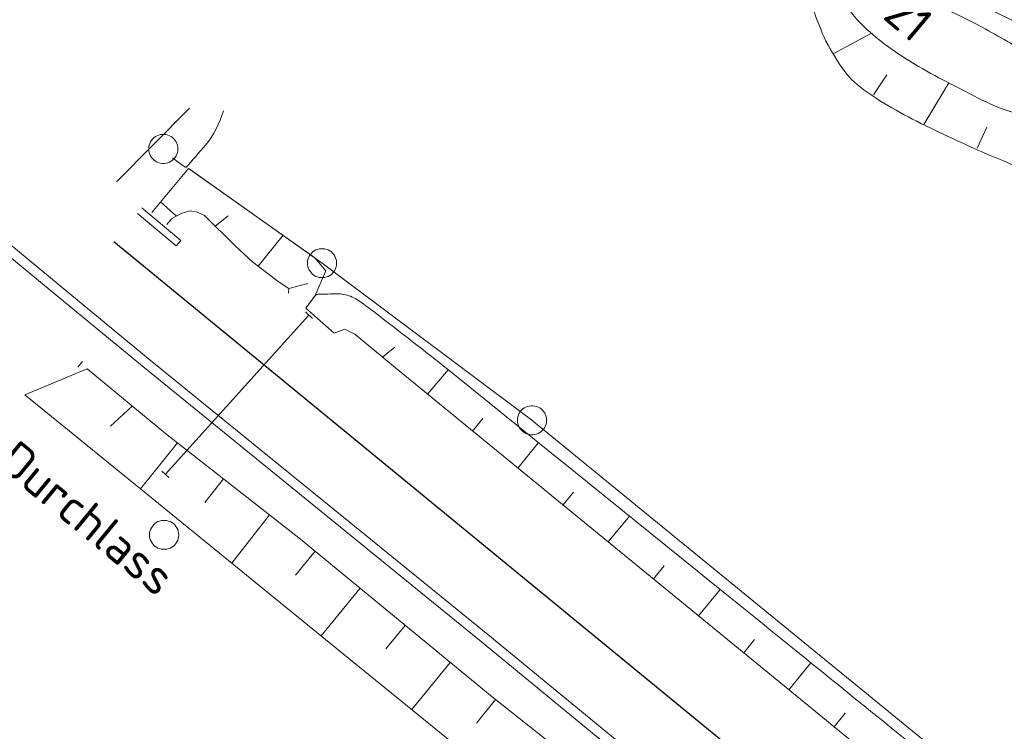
# Model space of a CAD drawing. Header units: metres. Extents: x 3425540 to 3446143, y 5432760 to 5444637.
# Tile 585 of 656: x 3442430 to 3442481, y 5437912 to 5437948. Entities that reach past the tile are written whole.
import ezdxf
from ezdxf.enums import TextEntityAlignment as Align

# ---------------------------------------------------------------- set-up
doc = ezdxf.new("R2010")
doc.units = ezdxf.units.M
for name, color, linetype, lineweight in [('B_Bestand', 9, 'Continuous', 18), ('B_Böschung', 9, 'Continuous', 18), ('B_Flurgrenzen', 9, 'Continuous', 18), ('B_Gleisachse', 9, 'Continuous', 25), ('Bestand Kabeltröge', 9, 'Continuous', 18)]:
    doc.layers.add(name, color=color, linetype=linetype, lineweight=lineweight)
doc.styles.get("Standard").update_dxf_attribs({"font": 'isocpeur.ttf'})

msp = doc.modelspace()

# ---------------------------------------------------------------- linework, layer by layer
at = {"layer": 'B_Bestand'}
for p, q in [((3442436.359, 5437938.497), (3442438.354, 5437936.825)), ((3442432.675, 5437934.061), (3442432.65, 5437934.082)), ((3442432.65, 5437934.082), (3442436.783, 5437930.672)), ((3442432.354, 5437933.678), (3442432.332, 5437933.696)), ((3442432.332, 5437933.696), (3442432.354, 5437933.678)), ((3442437.561, 5437924.803), (3442444.939, 5437932.979)), ((3442444.753, 5437933.146), (3442445.125, 5437932.812)), ((3442436.782, 5437930.673), (3442454.122, 5437916.578)), ((3442436.466, 5437930.285), (3442453.806, 5437916.19)), ((3442437.375, 5437924.971), (3442437.747, 5437924.636))]:
    msp.add_line(p, q, dxfattribs=at)
msp.add_lwpolyline([(3442438.354, 5437936.825), (3442438.123, 5437936.545), (3442436.122, 5437938.215)], dxfattribs=at)
at = {"layer": 'B_Böschung'}
for p, q in [((3442471.9, 5437946.429), (3442473.838, 5437947.473)), ((3442473.941, 5437944.3), (3442474.627, 5437945.334)), ((3442476.526, 5437942.776), (3442477.808, 5437944.925)), ((3442435.048, 5437939.835), (3442438.796, 5437943.622)), ((3442479.267, 5437941.56), (3442479.765, 5437942.654)), ((3442438.29, 5437940.798), (3442437.92, 5437941.064)), ((3442438.615, 5437940.564), (3442438.29, 5437940.798)), ((3442438.13, 5437938.073), (3442437.308, 5437938.804)), ((3442440.128, 5437937.549), (3442440.786, 5437938.083)), ((3442442.324, 5437935.508), (3442443.606, 5437937.089)), ((3442443.902, 5437934.359), (3442444.886, 5437934.612)), ((3442446.228, 5437932.05), (3442444.774, 5437933.346)), ((3442448.709, 5437930.832), (3442449.35, 5437931.331)), ((3442433.068, 5437930.311), (3442433.301, 5437930.605)), ((3442433.545, 5437930.223), (3442430.339, 5437928.896)), ((3442451.026, 5437928.926), (3442452.096, 5437930.175)), ((3442435.859, 5437928.314), (3442434.735, 5437927.273)), ((3442453.347, 5437927.026), (3442453.877, 5437927.67)), ((3442438.186, 5437926.42), (3442436.277, 5437924.061)), ((3442455.669, 5437925.125), (3442456.738, 5437926.431)), ((3442440.548, 5437924.571), (3442439.593, 5437923.355)), ((3442457.99, 5437923.225), (3442458.531, 5437923.885)), ((3442442.91, 5437922.721), (3442440.969, 5437920.244)), ((3442460.312, 5437921.325), (3442461.404, 5437922.659)), ((3442445.257, 5437920.853), (3442444.249, 5437919.624)), ((3442462.633, 5437919.425), (3442463.185, 5437920.099)), ((3442447.572, 5437918.945), (3442445.564, 5437916.506)), ((3442464.955, 5437917.524), (3442466.069, 5437918.886)), ((3442449.887, 5437917.037), (3442448.889, 5437915.825)), ((3442467.277, 5437915.625), (3442467.838, 5437916.312)), ((3442452.202, 5437915.129), (3442450.218, 5437912.721)), ((3442469.599, 5437913.725), (3442470.732, 5437915.111)), ((3442454.52, 5437913.225), (3442453.553, 5437912.009)), ((3442471.921, 5437911.826), (3442472.492, 5437912.525))]:
    msp.add_line(p, q, dxfattribs=at)
for points in [[(3442436.858, 5437938.255), (3442438.755, 5437940.52), (3442445.238, 5437935.934), (3442445.814, 5437935.259), (3442445.238, 5437933.965), (3442444.774, 5437933.346)], [(3442437.631, 5437937.637), (3442437.884, 5437937.932), (3442438.376, 5437938.213), (3442438.812, 5437938.34), (3442439.206, 5437938.284), (3442439.571, 5437938.101), (3442441.16, 5437936.525), (3442442.046, 5437935.723), (3442443.354, 5437934.711), (3442443.902, 5437934.359), (3442443.88, 5437934.112)], [(3442446.228, 5437932.05), (3442446.777, 5437932.256), (3442447.301, 5437932.004), (3442449.378, 5437930.275), (3442464.553, 5437917.853), (3442478.597, 5437906.364), (3442495.38, 5437892.899), (3442511.836, 5437879.331), (3442524.279, 5437869.108), (3442527.393, 5437866.659)], [(3442433.545, 5437930.223), (3442437.564, 5437926.907), (3442444.506, 5437921.471), (3442454.35, 5437913.36), (3442468.733, 5437901.963), (3442483.542, 5437889.884), (3442498.323, 5437877.86), (3442502.671, 5437874.308)], [(3442430.339, 5437928.896), (3442436.001, 5437924.285), (3442447.267, 5437915.121), (3442475.465, 5437892.184), (3442488.166, 5437881.962), (3442493.715, 5437877.437), (3442496.588, 5437875.16), (3442497.015, 5437874.591), (3442497.357, 5437873.993), (3442497.67, 5437873.31), (3442497.726, 5437872.57), (3442497.726, 5437871.774), (3442497.328, 5437870.692), (3442496.901, 5437869.724), (3442496.645, 5437869.184), (3442497.186, 5437868.814), (3442497.499, 5437868.614)]]:
    msp.add_lwpolyline(points, dxfattribs=at)
for points, knots in [([(3442458.285, 5437963.704), (3442459.117, 5437963.588), (3442459.95, 5437963.472), (3442460.782, 5437963.356), (3442461.671, 5437963.232), (3442462.551, 5437963.058), (3442463.424, 5437962.833), (3442464.32, 5437962.603), (3442465.173, 5437962.264), (3442466.037, 5437961.933), (3442467.236, 5437961.475), (3442468.402, 5437960.98), (3442469.55, 5437960.393), (3442470.249, 5437960.036), (3442470.869, 5437959.574), (3442471.466, 5437959.057), (3442471.938, 5437958.648), (3442472.38, 5437958.223), (3442472.744, 5437957.721), (3442473.164, 5437957.142), (3442473.562, 5437956.557), (3442473.934, 5437955.949), (3442474.376, 5437955.226), (3442474.797, 5437954.492), (3442475.241, 5437953.771), (3442475.652, 5437953.103), (3442476.081, 5437952.449), (3442476.518, 5437951.796), (3442476.829, 5437951.332), (3442477.183, 5437950.906), (3442477.563, 5437950.489), (3442478.012, 5437949.997), (3442478.511, 5437949.568), (3442479.074, 5437949.211), (3442479.703, 5437948.813), (3442480.349, 5437948.476), (3442481.02, 5437948.165), (3442482.042, 5437947.691), (3442483.062, 5437947.254), (3442484.121, 5437946.861), (3442484.7, 5437946.646), (3442485.287, 5437946.497), (3442485.892, 5437946.367), (3442486.381, 5437946.262), (3442486.883, 5437946.217), (3442487.373, 5437946.251), (3442487.794, 5437946.28), (3442488.212, 5437946.374), (3442488.622, 5437946.512), (3442488.965, 5437946.628), (3442489.269, 5437946.812), (3442489.609, 5437946.919), (3442490.058, 5437947.06), (3442490.509, 5437947.171), (3442490.973, 5437947.269), (3442491.186, 5437947.314), (3442491.399, 5437947.354), (3442491.612, 5437947.356), (3442492.324, 5437947.363), (3442493.045, 5437947.274), (3442493.752, 5437947.124), (3442494.464, 5437946.974), (3442495.164, 5437946.811), (3442495.871, 5437946.659), (3442496.769, 5437946.467), (3442497.674, 5437946.311), (3442498.572, 5437946.108), (3442499.152, 5437945.977), (3442499.682, 5437945.685), (3442500.197, 5437945.381), (3442500.945, 5437944.94), (3442501.663, 5437944.478), (3442502.375, 5437943.987), (3442503.097, 5437943.49), (3442503.808, 5437942.991), (3442504.484, 5437942.429), (3442505.219, 5437941.818), (3442505.909, 5437941.157), (3442506.517, 5437940.425), (3442507.136, 5437939.68), (3442507.756, 5437938.935), (3442508.375, 5437938.189)], [0, 0, 0, 0, 0.042159, 0.042159, 0.042159, 0.087197, 0.087197, 0.087197, 0.133412, 0.133412, 0.133412, 0.197555, 0.197555, 0.197555, 0.236615, 0.236615, 0.236615, 0.267532, 0.267532, 0.267532, 0.303226, 0.303226, 0.303226, 0.345702, 0.345702, 0.345702, 0.385031, 0.385031, 0.385031, 0.413014, 0.413014, 0.413014, 0.446107, 0.446107, 0.446107, 0.483052, 0.483052, 0.483052, 0.539307, 0.539307, 0.539307, 0.570053, 0.570053, 0.570053, 0.594894, 0.594894, 0.594894, 0.616232, 0.616232, 0.616232, 0.634085, 0.634085, 0.634085, 0.657633, 0.657633, 0.657633, 0.668418, 0.668418, 0.668418, 0.704413, 0.704413, 0.704413, 0.740691, 0.740691, 0.740691, 0.786788, 0.786788, 0.786788, 0.816558, 0.816558, 0.816558, 0.8598, 0.8598, 0.8598, 0.903648, 0.903648, 0.903648, 0.951385, 0.951385, 0.951385, 1, 1, 1, 1]), ([(3442456.98, 5437962.126), (3442458.228, 5437961.981), (3442459.477, 5437961.836), (3442460.725, 5437961.69), (3442461.823, 5437961.562), (3442462.885, 5437961.227), (3442463.948, 5437960.906), (3442465.022, 5437960.582), (3442466.084, 5437960.244), (3442467.113, 5437959.802), (3442467.819, 5437959.499), (3442468.508, 5437959.168), (3442469.203, 5437958.844), (3442469.615, 5437958.652), (3442470.11, 5437958.573), (3442470.423, 5437958.234), (3442470.712, 5437957.921), (3442470.944, 5437957.574), (3442471.207, 5437957.246), (3442471.602, 5437956.752), (3442472.009, 5437956.268), (3442472.397, 5437955.765), (3442472.827, 5437955.208), (3442473.087, 5437954.542), (3442473.384, 5437953.906), (3442473.627, 5437953.385), (3442473.866, 5437952.862), (3442474.109, 5437952.341), (3442474.318, 5437951.894), (3442474.528, 5437951.448), (3442474.747, 5437951.005), (3442474.901, 5437950.694), (3442475.133, 5437950.432), (3442475.357, 5437950.162), (3442475.516, 5437949.971), (3442475.677, 5437949.787), (3442475.88, 5437949.64), (3442476.212, 5437949.4), (3442476.563, 5437949.208), (3442476.926, 5437949.03), (3442477.566, 5437948.717), (3442478.234, 5437948.466), (3442478.864, 5437948.135), (3442479.746, 5437947.671), (3442480.612, 5437947.175), (3442481.478, 5437946.682), (3442482.04, 5437946.362), (3442482.56, 5437945.984), (3442483.133, 5437945.666), (3442483.601, 5437945.406), (3442484.116, 5437945.284), (3442484.642, 5437945.172), (3442485.328, 5437945.027), (3442486.02, 5437944.9), (3442486.704, 5437944.969), (3442487.178, 5437945.017), (3442487.653, 5437945.09), (3442488.126, 5437945.172), (3442488.798, 5437945.289), (3442489.455, 5437945.449), (3442490.13, 5437945.549), (3442490.737, 5437945.64), (3442491.348, 5437945.676), (3442491.959, 5437945.696), (3442492.549, 5437945.716), (3442493.14, 5437945.709), (3442493.73, 5437945.696), (3442494.261, 5437945.685), (3442494.79, 5437945.644), (3442495.319, 5437945.58), (3442495.908, 5437945.509), (3442496.476, 5437945.348), (3442497.032, 5437945.115), (3442497.528, 5437944.907), (3442497.986, 5437944.66), (3442498.426, 5437944.36), (3442498.773, 5437944.123), (3442499.109, 5437943.88), (3442499.434, 5437943.615), (3442499.813, 5437943.307), (3442500.2, 5437943.009), (3442500.537, 5437942.656), (3442501.181, 5437941.983), (3442501.819, 5437941.305), (3442502.454, 5437940.623), (3442503.78, 5437939.2), (3442505.105, 5437937.777), (3442506.431, 5437936.354)], [0, 0, 0, 0, 0.063186, 0.063186, 0.063186, 0.118775, 0.118775, 0.118775, 0.174951, 0.174951, 0.174951, 0.213481, 0.213481, 0.213481, 0.23634, 0.23634, 0.23634, 0.257478, 0.257478, 0.257478, 0.289317, 0.289317, 0.289317, 0.324591, 0.324591, 0.324591, 0.353496, 0.353496, 0.353496, 0.378308, 0.378308, 0.378308, 0.395747, 0.395747, 0.395747, 0.40813, 0.40813, 0.40813, 0.428423, 0.428423, 0.428423, 0.464198, 0.464198, 0.464198, 0.514319, 0.514319, 0.514319, 0.546864, 0.546864, 0.546864, 0.573474, 0.573474, 0.573474, 0.608198, 0.608198, 0.608198, 0.63227, 0.63227, 0.63227, 0.666444, 0.666444, 0.666444, 0.697195, 0.697195, 0.697195, 0.726875, 0.726875, 0.726875, 0.753576, 0.753576, 0.753576, 0.783323, 0.783323, 0.783323, 0.809891, 0.809891, 0.809891, 0.830897, 0.830897, 0.830897, 0.855392, 0.855392, 0.855392, 0.902221, 0.902221, 0.902221, 1, 1, 1, 1]), ([(3442454.842, 5437959.625), (3442455.634, 5437959.582), (3442456.427, 5437959.539), (3442457.219, 5437959.496), (3442458.142, 5437959.446), (3442459.043, 5437959.22), (3442459.947, 5437958.998), (3442461.424, 5437958.636), (3442462.835, 5437958.141), (3442464.252, 5437957.576), (3442465.678, 5437957.007), (3442466.987, 5437956.289), (3442468.287, 5437955.439), (3442468.885, 5437955.048), (3442469.491, 5437954.63), (3442469.83, 5437954.014), (3442470.22, 5437953.306), (3442470.587, 5437952.592), (3442470.958, 5437951.877), (3442471.357, 5437951.107), (3442471.742, 5437950.331), (3442472.145, 5437949.561), (3442472.544, 5437948.799), (3442473.088, 5437948.121), (3442473.748, 5437947.543), (3442474.599, 5437946.797), (3442475.511, 5437946.195), (3442476.478, 5437945.643), (3442477.026, 5437945.33), (3442477.576, 5437945.039), (3442478.14, 5437944.752), (3442479.204, 5437944.211), (3442480.228, 5437943.616), (3442481.404, 5437943.327), (3442482.426, 5437943.077), (3442483.458, 5437943.095), (3442484.49, 5437943.09), (3442485.598, 5437943.085), (3442486.706, 5437943.1), (3442487.814, 5437943.09), (3442488.783, 5437943.082), (3442489.753, 5437943.062), (3442490.722, 5437943.031), (3442491.897, 5437942.994), (3442493.06, 5437942.825), (3442494.223, 5437942.616), (3442495.14, 5437942.452), (3442496.013, 5437942.163), (3442496.894, 5437941.844), (3442497.919, 5437941.473), (3442498.91, 5437941.067), (3442499.802, 5437940.419), (3442500.531, 5437939.89), (3442501.151, 5437939.283), (3442501.76, 5437938.638), (3442502.418, 5437937.941), (3442503.072, 5437937.255), (3442503.66, 5437936.501), (3442504.141, 5437935.884), (3442504.612, 5437935.263), (3442505.025, 5437934.601), (3442505.409, 5437933.986), (3442505.794, 5437933.371), (3442506.178, 5437932.755)], [0, 0, 0, 0, 0.038634, 0.038634, 0.038634, 0.083638, 0.083638, 0.083638, 0.157218, 0.157218, 0.157218, 0.23132, 0.23132, 0.23132, 0.265407, 0.265407, 0.265407, 0.304624, 0.304624, 0.304624, 0.34686, 0.34686, 0.34686, 0.388685, 0.388685, 0.388685, 0.442665, 0.442665, 0.442665, 0.47327, 0.47327, 0.47327, 0.53107, 0.53107, 0.53107, 0.581301, 0.581301, 0.581301, 0.635247, 0.635247, 0.635247, 0.682451, 0.682451, 0.682451, 0.739667, 0.739667, 0.739667, 0.784789, 0.784789, 0.784789, 0.837346, 0.837346, 0.837346, 0.880302, 0.880302, 0.880302, 0.926709, 0.926709, 0.926709, 0.964677, 0.964677, 0.964677, 1, 1, 1, 1]), ([(3442452.777, 5437957.171), (3442453.213, 5437957.147), (3442453.65, 5437957.123), (3442454.086, 5437957.098), (3442454.775, 5437957.06), (3442455.462, 5437957.004), (3442456.15, 5437956.95), (3442457.057, 5437956.879), (3442457.959, 5437956.76), (3442458.86, 5437956.618), (3442460.367, 5437956.381), (3442461.831, 5437955.977), (3442463.302, 5437955.557), (3442464.3, 5437955.273), (3442465.261, 5437954.923), (3442466.21, 5437954.489), (3442466.871, 5437954.187), (3442467.453, 5437953.783), (3442468.05, 5437953.361), (3442468.585, 5437952.984), (3442469.208, 5437952.646), (3442469.474, 5437952.055), (3442469.862, 5437951.191), (3442470.195, 5437950.317), (3442470.543, 5437949.442), (3442470.802, 5437948.79), (3442471.052, 5437948.135), (3442471.315, 5437947.483), (3442471.543, 5437946.916), (3442471.865, 5437946.399), (3442472.205, 5437945.88), (3442472.501, 5437945.428), (3442472.838, 5437945.019), (3442473.274, 5437944.693), (3442474.326, 5437943.906), (3442475.435, 5437943.304), (3442476.597, 5437942.734), (3442478.375, 5437941.863), (3442480.134, 5437941.075), (3442481.998, 5437940.359), (3442483.103, 5437939.935), (3442484.222, 5437939.565), (3442485.38, 5437939.468), (3442486.246, 5437939.396), (3442487.128, 5437939.484), (3442487.992, 5437939.587), (3442488.369, 5437939.632), (3442488.741, 5437939.73), (3442489.119, 5437939.765), (3442490.082, 5437939.856), (3442491.06, 5437939.829), (3442492.027, 5437939.765), (3442492.988, 5437939.702), (3442493.936, 5437939.568), (3442494.876, 5437939.291), (3442495.36, 5437939.148), (3442495.799, 5437938.938), (3442496.241, 5437938.698), (3442497.082, 5437938.242), (3442497.844, 5437937.73), (3442498.615, 5437937.154), (3442499.312, 5437936.634), (3442499.939, 5437936.107), (3442500.395, 5437935.314), (3442500.942, 5437934.364), (3442501.068, 5437933.363), (3442501.167, 5437932.345), (3442501.171, 5437932.306), (3442501.156, 5437932.264), (3442501.167, 5437932.226), (3442501.251, 5437931.938), (3442501.334, 5437931.65), (3442501.418, 5437931.361)], [0, 0, 0, 0, 0.021851, 0.021851, 0.021851, 0.056339, 0.056339, 0.056339, 0.101843, 0.101843, 0.101843, 0.177959, 0.177959, 0.177959, 0.229591, 0.229591, 0.229591, 0.265561, 0.265561, 0.265561, 0.297764, 0.297764, 0.297764, 0.344818, 0.344818, 0.344818, 0.379912, 0.379912, 0.379912, 0.41047, 0.41047, 0.41047, 0.437093, 0.437093, 0.437093, 0.501384, 0.501384, 0.501384, 0.599719, 0.599719, 0.599719, 0.658009, 0.658009, 0.658009, 0.701588, 0.701588, 0.701588, 0.720604, 0.720604, 0.720604, 0.76907, 0.76907, 0.76907, 0.817206, 0.817206, 0.817206, 0.84201, 0.84201, 0.84201, 0.889209, 0.889209, 0.889209, 0.931877, 0.931877, 0.931877, 0.983005, 0.983005, 0.983005, 0.984989, 0.984989, 0.984989, 1, 1, 1, 1]), ([(3442438.615, 5437940.564), (3442438.952, 5437940.95), (3442439.289, 5437941.336), (3442439.626, 5437941.722), (3442440.06, 5437942.219), (3442440.328, 5437942.853), (3442440.541, 5437943.478)], [0, 0, 0, 0, 0.437045, 0.437045, 0.437045, 1, 1, 1, 1]), ([(3442444.774, 5437933.346), (3442444.929, 5437933.553), (3442445.083, 5437933.759), (3442445.238, 5437933.965), (3442445.35, 5437934.114), (3442445.602, 5437934.049), (3442445.788, 5437934.062), (3442445.956, 5437934.074), (3442446.124, 5437934.084), (3442446.292, 5437934.082), (3442446.527, 5437934.08), (3442446.761, 5437934.066), (3442446.991, 5437933.985), (3442447.229, 5437933.902), (3442447.435, 5437933.78), (3442447.631, 5437933.635), (3442447.97, 5437933.385), (3442448.308, 5437933.137), (3442448.64, 5437932.878), (3442449.858, 5437931.929), (3442451.087, 5437930.993), (3442452.289, 5437930.023), (3442456.589, 5437926.553), (3442460.887, 5437923.08), (3442465.182, 5437919.604), (3442469.831, 5437915.841), (3442474.48, 5437912.077), (3442479.128, 5437908.313), (3442485.036, 5437903.529), (3442490.893, 5437898.68), (3442496.803, 5437893.898), (3442499.665, 5437891.583), (3442502.731, 5437889.529), (3442505.603, 5437887.225), (3442509.951, 5437883.737), (3442514.285, 5437880.233), (3442518.628, 5437876.739), (3442521.034, 5437874.803), (3442523.45, 5437872.879), (3442525.859, 5437870.944), (3442526.191, 5437870.677), (3442526.499, 5437870.363), (3442526.691, 5437869.973), (3442526.846, 5437869.658), (3442526.861, 5437869.301), (3442526.975, 5437868.979), (3442527.082, 5437868.676), (3442527.302, 5437868.404), (3442527.353, 5437868.08), (3442527.4, 5437867.782), (3442527.33, 5437867.48), (3442527.353, 5437867.181), (3442527.366, 5437867.007), (3442527.38, 5437866.833), (3442527.393, 5437866.659)], [0, 0, 0, 0, 0.007147, 0.007147, 0.007147, 0.012307, 0.012307, 0.012307, 0.016967, 0.016967, 0.016967, 0.023487, 0.023487, 0.023487, 0.030227, 0.030227, 0.030227, 0.041881, 0.041881, 0.041881, 0.084687, 0.084687, 0.084687, 0.237839, 0.237839, 0.237839, 0.403621, 0.403621, 0.403621, 0.614343, 0.614343, 0.614343, 0.716378, 0.716378, 0.716378, 0.870868, 0.870868, 0.870868, 0.956482, 0.956482, 0.956482, 0.968296, 0.968296, 0.968296, 0.977847, 0.977847, 0.977847, 0.986857, 0.986857, 0.986857, 0.995163, 0.995163, 0.995163, 1, 1, 1, 1])]:
    msp.add_open_spline(points, degree=3, knots=knots, dxfattribs=at)
at = {"layer": 'B_Flurgrenzen'}
for p, q in [((3442445.612, 5437935.656), (3442438.83, 5437940.468)), ((3442445.612, 5437935.656), (3442456.398, 5437927.582)), ((3442456.398, 5437927.582), (3442518.628, 5437876.739))]:
    msp.add_line(p, q, dxfattribs=at)
for points in [[(3442438.207, 5437941.529), (3442438.201, 5437941.623), (3442438.183, 5437941.712), (3442438.154, 5437941.807), (3442438.113, 5437941.889), (3442438.059, 5437941.966), (3442438, 5437942.043), (3442437.935, 5437942.108), (3442437.859, 5437942.161), (3442437.776, 5437942.208), (3442437.687, 5437942.238), (3442437.599, 5437942.261), (3442437.504, 5437942.273), (3442437.41, 5437942.273), (3442437.315, 5437942.261), (3442437.227, 5437942.238), (3442437.138, 5437942.208), (3442437.055, 5437942.161), (3442436.979, 5437942.108), (3442436.914, 5437942.043), (3442436.855, 5437941.966), (3442436.801, 5437941.889), (3442436.76, 5437941.807), (3442436.731, 5437941.712), (3442436.713, 5437941.623), (3442436.707, 5437941.529), (3442436.713, 5437941.435), (3442436.731, 5437941.346), (3442436.76, 5437941.251), (3442436.801, 5437941.169), (3442436.855, 5437941.092), (3442436.914, 5437941.015), (3442436.979, 5437940.95), (3442437.055, 5437940.897), (3442437.138, 5437940.85), (3442437.227, 5437940.82), (3442437.315, 5437940.797), (3442437.41, 5437940.785), (3442437.504, 5437940.785), (3442437.599, 5437940.797), (3442437.687, 5437940.82), (3442437.776, 5437940.85), (3442437.859, 5437940.897), (3442437.935, 5437940.95), (3442438, 5437941.015), (3442438.059, 5437941.092), (3442438.113, 5437941.169), (3442438.154, 5437941.251), (3442438.183, 5437941.346), (3442438.201, 5437941.435), (3442438.207, 5437941.529)], [(3442446.362, 5437935.656), (3442446.356, 5437935.75), (3442446.338, 5437935.839), (3442446.309, 5437935.934), (3442446.268, 5437936.016), (3442446.214, 5437936.093), (3442446.155, 5437936.17), (3442446.09, 5437936.235), (3442446.014, 5437936.288), (3442445.931, 5437936.335), (3442445.842, 5437936.365), (3442445.754, 5437936.388), (3442445.659, 5437936.4), (3442445.565, 5437936.4), (3442445.47, 5437936.388), (3442445.382, 5437936.365), (3442445.293, 5437936.335), (3442445.21, 5437936.288), (3442445.134, 5437936.235), (3442445.069, 5437936.17), (3442445.01, 5437936.093), (3442444.956, 5437936.016), (3442444.915, 5437935.934), (3442444.886, 5437935.839), (3442444.868, 5437935.75), (3442444.862, 5437935.656), (3442444.868, 5437935.562), (3442444.886, 5437935.473), (3442444.915, 5437935.378), (3442444.956, 5437935.296), (3442445.01, 5437935.219), (3442445.069, 5437935.142), (3442445.134, 5437935.077), (3442445.21, 5437935.024), (3442445.293, 5437934.977), (3442445.382, 5437934.947), (3442445.47, 5437934.924), (3442445.565, 5437934.912), (3442445.659, 5437934.912), (3442445.754, 5437934.924), (3442445.842, 5437934.947), (3442445.931, 5437934.977), (3442446.014, 5437935.024), (3442446.09, 5437935.077), (3442446.155, 5437935.142), (3442446.214, 5437935.219), (3442446.268, 5437935.296), (3442446.309, 5437935.378), (3442446.338, 5437935.473), (3442446.356, 5437935.562), (3442446.362, 5437935.656)], [(3442457.148, 5437927.582), (3442457.142, 5437927.676), (3442457.124, 5437927.765), (3442457.095, 5437927.86), (3442457.054, 5437927.942), (3442457, 5437928.019), (3442456.941, 5437928.096), (3442456.876, 5437928.161), (3442456.8, 5437928.214), (3442456.717, 5437928.261), (3442456.628, 5437928.291), (3442456.54, 5437928.314), (3442456.445, 5437928.326), (3442456.351, 5437928.326), (3442456.256, 5437928.314), (3442456.168, 5437928.291), (3442456.079, 5437928.261), (3442455.996, 5437928.214), (3442455.92, 5437928.161), (3442455.855, 5437928.096), (3442455.796, 5437928.019), (3442455.742, 5437927.942), (3442455.701, 5437927.86), (3442455.672, 5437927.765), (3442455.654, 5437927.676), (3442455.648, 5437927.582), (3442455.654, 5437927.488), (3442455.672, 5437927.399), (3442455.701, 5437927.304), (3442455.742, 5437927.222), (3442455.796, 5437927.145), (3442455.855, 5437927.068), (3442455.92, 5437927.003), (3442455.996, 5437926.95), (3442456.079, 5437926.903), (3442456.168, 5437926.873), (3442456.256, 5437926.85), (3442456.351, 5437926.838), (3442456.445, 5437926.838), (3442456.54, 5437926.85), (3442456.628, 5437926.873), (3442456.717, 5437926.903), (3442456.8, 5437926.95), (3442456.876, 5437927.003), (3442456.941, 5437927.068), (3442457, 5437927.145), (3442457.054, 5437927.222), (3442457.095, 5437927.304), (3442457.124, 5437927.399), (3442457.142, 5437927.488), (3442457.148, 5437927.582)], [(3442438.247, 5437921.692), (3442438.241, 5437921.786), (3442438.223, 5437921.875), (3442438.194, 5437921.97), (3442438.153, 5437922.052), (3442438.099, 5437922.129), (3442438.04, 5437922.206), (3442437.975, 5437922.271), (3442437.899, 5437922.324), (3442437.816, 5437922.371), (3442437.727, 5437922.401), (3442437.639, 5437922.424), (3442437.544, 5437922.436), (3442437.45, 5437922.436), (3442437.355, 5437922.424), (3442437.267, 5437922.401), (3442437.178, 5437922.371), (3442437.095, 5437922.324), (3442437.019, 5437922.271), (3442436.954, 5437922.206), (3442436.895, 5437922.129), (3442436.841, 5437922.052), (3442436.8, 5437921.97), (3442436.771, 5437921.875), (3442436.753, 5437921.786), (3442436.747, 5437921.692), (3442436.753, 5437921.598), (3442436.771, 5437921.509), (3442436.8, 5437921.414), (3442436.841, 5437921.332), (3442436.895, 5437921.255), (3442436.954, 5437921.178), (3442437.019, 5437921.113), (3442437.095, 5437921.06), (3442437.178, 5437921.013), (3442437.267, 5437920.983), (3442437.355, 5437920.96), (3442437.45, 5437920.948), (3442437.544, 5437920.948), (3442437.639, 5437920.96), (3442437.727, 5437920.983), (3442437.816, 5437921.013), (3442437.899, 5437921.06), (3442437.975, 5437921.113), (3442438.04, 5437921.178), (3442438.099, 5437921.255), (3442438.153, 5437921.332), (3442438.194, 5437921.414), (3442438.223, 5437921.509), (3442438.241, 5437921.598), (3442438.247, 5437921.692)]]:
    msp.add_lwpolyline(points, dxfattribs=at)
at = {"layer": 'B_Gleisachse'}
for p, q in [((3442434.929, 5437936.745), (3442434.905, 5437936.765)), ((3442434.905, 5437936.765), (3443148.544, 5437351.31))]:
    msp.add_line(p, q, dxfattribs=at)
at = {"layer": 'Bestand Kabeltröge'}
for p, q in [((3442418.361, 5437945.867), (3442432.65, 5437934.082)), ((3442418.043, 5437945.481), (3442432.332, 5437933.696)), ((3442432.65, 5437934.082), (3442436.783, 5437930.672)), ((3442432.332, 5437933.696), (3442436.465, 5437930.286)), ((3442436.782, 5437930.673), (3442454.122, 5437916.578)), ((3442436.466, 5437930.285), (3442453.806, 5437916.19)), ((3442454.123, 5437916.577), (3442471.124, 5437902.604)), ((3442453.805, 5437916.191), (3442470.806, 5437902.218))]:
    msp.add_line(p, q, dxfattribs=at)

# ---------------------------------------------------------------- texts
at = {"layer": 'B_Bestand'}
msp.add_text('Durchlass', height=1.8, rotation=320.6357, dxfattribs=at).set_placement((3442433.561, 5437922.559), align=Align.MIDDLE)
at = {"layer": 'B_Flurgrenzen'}
msp.add_text('9621', height=1.8, rotation=319.9875, dxfattribs=at).set_placement((3442474.737, 5437949.129), align=Align.MIDDLE)

doc.saveas('drawing.dxf')
